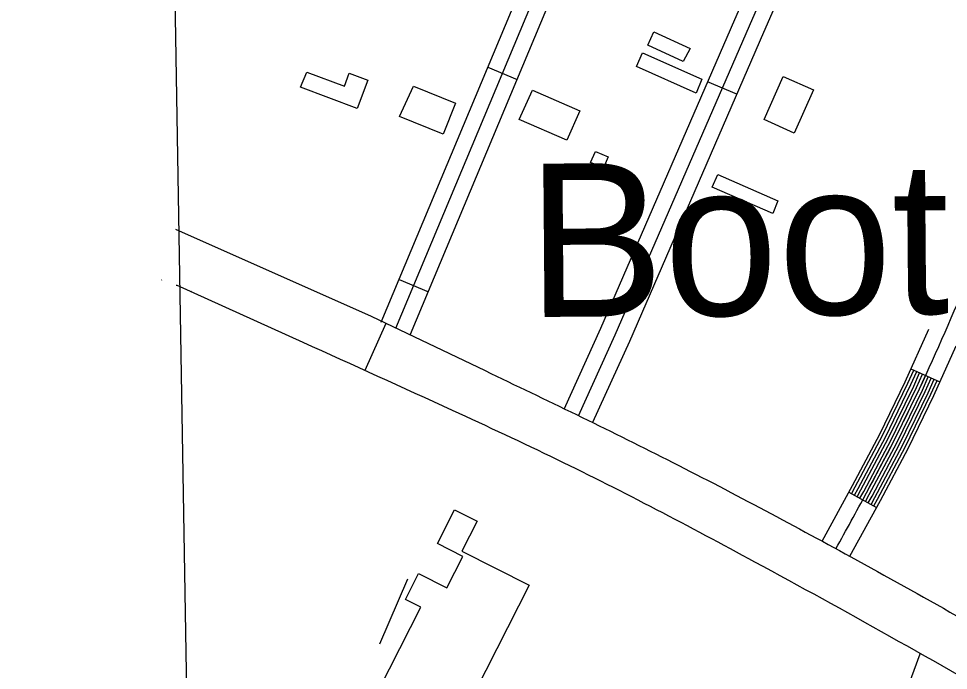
# Model space of a CAD drawing. Extents: x 3887375 to 3925618, y 296674 to 322633.
# Drawn here: x 3891343 to 3892222, y 310800 to 311417 of the extents above; entities that cross this region are included whole.
import ezdxf

# ---------------------------------------------------------------- set-up
doc = ezdxf.new("R2010")
doc.units = 0
for name, color, linetype in [('V-BLDG-OTLN', 7, 'Continuous'), ('V-GRID-FRAM', 7, 'Continuous'), ('V-RIVR-EDGE', 7, 'Continuous'), ('V-ROAD-CNTR', 7, 'Continuous'), ('V-TOPO-GNAM-IDEN', 7, 'Continuous'), ('V-TOPO-SHOR', 7, 'Continuous')]:
    doc.layers.add(name, color=color, linetype=linetype)

msp = doc.modelspace()

# ---------------------------------------------------------------- linework, layer by layer
at = {"layer": 'V-BLDG-OTLN'}
for points in [[(3891978.2, 311388.31), (3891971.71, 311375.97), (3891938.19, 311391.62), (3891944.08, 311404.24)], [(3891989.21, 311359.43), (3891984.07, 311346.03), (3891927.53, 311371.37), (3891933.39, 311384.45)], [(3891615.76, 311366.06), (3891651.32, 311352.66), (3891655.94, 311364.92), (3891673.45, 311358.33), (3891663.41, 311331.67), (3891609.94, 311351.82)], [(3892066.4, 311361.79), (3892094.83, 311349.22), (3892076.69, 311308.45), (3892048.29, 311321.08)], [(3891716.69, 311352.83), (3891756.5, 311336.68), (3891744.66, 311307.49), (3891703.5, 311324.18)], [(3891829.19, 311349.13), (3891874, 311329.59), (3891861.83, 311301.68), (3891816.75, 311321.33)], [(3891888.7, 311290.98), (3891900.78, 311286.03), (3891896.46, 311275.49), (3891884.15, 311280.53)], [(3892061.35, 311244.36), (3892056.32, 311232.2), (3891999.08, 311257.18), (3892004.34, 311269.24)], [(3891654.66, 310724.11), (3891723.55, 310859.83), (3891709, 310867.21), (3891721.5, 310891.84), (3891748.36, 310878.21), (3891763.39, 310907.82), (3891739.3, 310920.05), (3891755.53, 310952.03), (3891776.79, 310941.24), (3891762.45, 310912.99), (3891826.17, 310880.64), (3891754.64, 310739.72), (3891781.01, 310726.33), (3891753.52, 310672.17)]]:
    msp.add_lwpolyline(points, close=True, dxfattribs=at)
at = {"layer": 'V-GRID-FRAM'}
msp.add_lwpolyline([(3891343.33, 320285.84), (3923192.81, 320832.52), (3923512.79, 302652.88), (3891647.44, 302105.93), (3891343.33, 320285.84)], dxfattribs=at)
at = {"layer": 'V-RIVR-EDGE'}
msp.add_spline([(3891467.98, 312833.96), (3891486.98, 312822.05), (3891534.01, 312792.8), (3891594.13, 312753.8), (3891650.38, 312718.69), (3891687.23, 312694.81), (3891715.84, 312678.71), (3891775.97, 312641.17), (3891829.3, 312607.04), (3891872.45, 312576.34), (3891897.65, 312554.91), (3891920.44, 312540.28), (3891948.54, 312515.93), (3892002.83, 312474.52), (3892042.08, 312440.43), (3892073.59, 312415.58), (3892102.19, 312395.6), (3892133.21, 312371.24), (3892200.11, 312321.54), (3892242.77, 312292.79), (3892291.73, 312258.18), (3892341.66, 312219.21), (3892369.29, 312198.26), (3892390.13, 312181.21), (3892413.88, 312163.18), (3892453.63, 312136.38), (3892487.09, 312113.47), (3892521.99, 312087.64), (3892554.96, 312065.22), (3892591.32, 312042.31), (3892628.16, 312015.99), (3892662.1, 311994.06), (3892686.84, 311979.91), (3892764.9, 311931.15), (3892805.14, 311902.89), (3892836.17, 311880.47), (3892877.86, 311852.69), (3892924.41, 311821.49), (3892965.13, 311793.23), (3893024.77, 311754.23), (3893079.06, 311715.73), (3893108.15, 311694.29), (3893146.45, 311668.94), (3893184.74, 311638.74), (3893227.88, 311606.09), (3893285.08, 311562.73), (3893338.89, 311523.75), (3893381.55, 311493.05), (3893441.66, 311449.68), (3893482.38, 311419.95), (3893505.63, 311395.61), (3893524.53, 311379.05), (3893555.07, 311358.1), (3893588.51, 311330.33), (3893620.5, 311305.49), (3893676.23, 311256.3), (3893730.02, 311212.46), (3893771.69, 311174.96), (3893804.16, 311145.26), (3893965.04, 311005.48), (3893991.69, 310979.19), (3894015.41, 310950.48), (3894041.09, 310924.19), (3894068.7, 310897.9)], degree=3, dxfattribs=at)
at = {"layer": 'V-ROAD-CNTR'}
for p, q in [((3891787.11, 311370.8), (3891814.79, 311359.22)), ((3892022.38, 311345.07), (3891994.86, 311357.02)), ((3891703.08, 311169.88), (3891730.75, 311158.31)), ((3892187.08, 311085.32), (3892214.45, 311073.04)), ((3892128.32, 310968.71), (3892154.62, 310954.29))]:
    msp.add_line(p, q, dxfattribs=at)
for points in [[(3891686.27, 311129.7), (3891938.31, 311732.3), (3892005.6, 311903.59), (3892072.28, 312073.95), (3892114.12, 312158.17)], [(3891700.11, 311123.91), (3891952.22, 311726.66), (3892019.56, 311898.11), (3892086.04, 312067.96), (3892125.89, 312150.89)], [(3891713.95, 311118.12), (3891966.12, 311721.03), (3892033.53, 311892.64), (3892099.8, 312061.97), (3892138.54, 312143.08)], [(3892174.23, 311767.97), (3892020.24, 311415.46), (3891893.42, 311123.43), (3891858.77, 311046.87)], [(3892187.97, 311761.96), (3892034, 311409.47), (3891907.14, 311117.35), (3891872.44, 311040.68)], [(3892201.72, 311755.96), (3892047.75, 311403.48), (3891920.85, 311111.27), (3891886.11, 311034.5)], [(3891491.6, 311217.4), (3891676.69, 311135.08), (3891784.41, 311083.7)], [(3891478.65, 311169.68), (3891478.47, 311169.21)], [(3891612.26, 311110.37), (3891492.48, 311164.43)], [(3891492.67, 311164.34), (3891492.49, 311163.88)], [(3891506.69, 311159.01), (3891506.51, 311158.54)], [(3891690.67, 311128.41), (3891670.68, 311083.78)], [(3892102.97, 310922.48), (3892131.82, 310975.09), (3892157.58, 311023.64), (3892181.53, 311072.97), (3892203.9, 311122.79)], [(3892129.27, 310908.06), (3892158.22, 310960.85), (3892184.33, 311010.05), (3892208.72, 311060.27), (3892229.75, 311107.13)], [(3892130.95, 310967.27), (3892134.46, 310973.67), (3892160.26, 311022.28), (3892184.25, 311071.7), (3892189.81, 311084.1)], [(3892133.58, 310965.83), (3892137.1, 310972.24), (3892162.93, 311020.92), (3892186.97, 311070.43), (3892192.55, 311082.87)], [(3892136.21, 310964.38), (3892139.74, 310970.82), (3892165.61, 311019.56), (3892189.69, 311069.16), (3892195.29, 311081.64)], [(3892138.84, 310962.94), (3892142.38, 310969.4), (3892168.28, 311018.2), (3892192.41, 311067.89), (3892198.02, 311080.41)], [(3892141.47, 310961.5), (3892145.02, 310967.97), (3892170.96, 311016.84), (3892195.12, 311066.62), (3892200.76, 311079.18)], [(3892144.1, 310960.06), (3892147.66, 310966.55), (3892173.63, 311015.49), (3892197.84, 311065.35), (3892203.5, 311077.95)], [(3892146.73, 310958.61), (3892150.3, 310965.12), (3892176.31, 311014.13), (3892200.56, 311064.08), (3892206.24, 311076.72)], [(3892149.36, 310957.17), (3892152.94, 310963.7), (3892178.98, 311012.77), (3892203.28, 311062.81), (3892208.97, 311075.5)], [(3892151.99, 310955.73), (3892155.58, 310962.27), (3892181.66, 311011.41), (3892206, 311061.54), (3892211.71, 311074.27)], [(3892195.43, 310815.57), (3892184.02, 310784.63), (3892172.54, 310753.72), (3892160.97, 310722.84), (3892131.56, 310646.69), (3892071.28, 310514.09), (3892011.07, 310372.37), (3891995.43, 310335.74)]]:
    msp.add_lwpolyline(points, dxfattribs=at)
for points in [[(3892116.12, 310915.27), (3892145.02, 310967.97), (3892195.12, 311066.62), (3892242.62, 311173.92), (3892293.84, 311292.92), (3892337.19, 311399.23), (3892384.83, 311516.5)], [(3892758.5, 310449.7), (3892594.23, 310564.37), (3892434.65, 310672.63), (3892298.28, 310757), (3892167.21, 310832.28), (3892039.45, 310902.69), (3891852.72, 310999.46), (3891753.68, 311046), (3891612.26, 311110.37)], [(3891784.41, 311083.7), (3891956.58, 310999.56), (3892130.27, 310907.53), (3892329.08, 310794.4), (3892484.34, 310697.06), (3892689.4, 310553.34), (3892788.2, 310483.41)]]:
    msp.add_spline(points, degree=3, dxfattribs=at)
at = {"layer": 'V-TOPO-SHOR'}
msp.add_line((3891711.2, 310886.6), (3891684.57, 310825.01), dxfattribs=at)

# ---------------------------------------------------------------- texts
at = {"layer": 'V-TOPO-GNAM-IDEN'}
msp.add_text('Boothville', height=145, rotation=0.4592, dxfattribs=at).set_placement((3891824.71, 311134.34))

doc.saveas('drawing.dxf')
